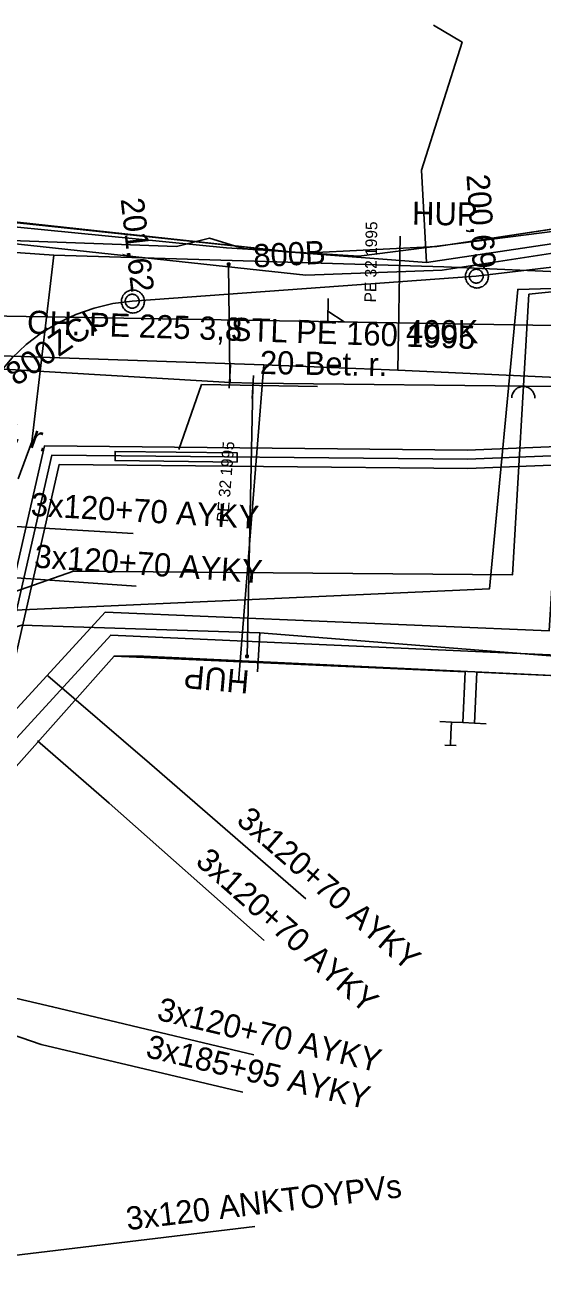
# Model space of a CAD drawing. Extents: x -746464 to -745690, y -1051581 to -1049993.
# Drawn here: x -746385.8 to -746363.4, y -1051067.7 to -1051013.4 of the extents above; entities that cross this region are included whole.
import ezdxf

# ---------------------------------------------------------------- set-up
doc = ezdxf.new("R2010")
doc.units = 0
for name, color, linetype in [('04_CETIN_NN', 7, 'Continuous'), ('04_CETIN_sdelovaci_podzem', 7, 'Continuous'), ('45_Eltodo_sdelovaci_kabel_ovladaci', 7, 'Continuous'), ('48_Prazs_plynarenska_STL', 7, 'Continuous'), ('48_Prazs_plynarenska_STL_chranicka', 7, 'Continuous'), ('48_Prazs_plynarenska_STL_popisy', 7, 'Continuous'), ('51_PVaK_kanal_destova_overena poloha', 7, 'Continuous'), ('51_PVaK_kanal_jednotna_overena poloha_rad', 7, 'Continuous'), ('51_PVaK_kanal_objekty', 7, 'Continuous'), ('51_PVaK_kanal_popisy', 7, 'Continuous'), ('51_PVaK_vodovod_chranicky_objekty', 7, 'Continuous'), ('51_PVaK_vodovod_overena poloha_pripojka', 7, 'Continuous'), ('51_PVaK_vodovod_overena poloha_rad', 7, 'Continuous'), ('51_PVaK_vodovod_zruseno_overena poloha', 7, 'Continuous'), ('55_PREdi_chranicky', 7, 'Continuous'), ('55_PREdi_NN', 7, 'Continuous'), ('55_PREdi_NN_popisy', 7, 'Continuous'), ('55_PREdi_NN_pripojovaci_misto', 7, 'Continuous'), ('55_PREdi_stavby_popisy', 7, 'Continuous'), ('55_PREdi_VN', 7, 'Continuous'), ('55_PREdi_VN_popisy', 7, 'Continuous'), ('55_PREdi_ZRUSENE_elektro', 7, 'Continuous')]:
    doc.layers.add(name, color=color, linetype=linetype)

msp = doc.modelspace()

# ---------------------------------------------------------------- linework, layer by layer
at = {"layer": '04_CETIN_NN'}
for points in [[(-746368.44, -1051023.67), (-746352.92, -1051021.36), (-746341.51, -1051018.41)], [(-746389.95, -1051022.59), (-746379.23, -1051022.98), (-746377.8, -1051022.62), (-746376.35, -1051023.07), (-746368.44, -1051023.67)]]:
    msp.add_lwpolyline(points, dxfattribs=at)
at = {"layer": '04_CETIN_sdelovaci_podzem'}
for points in [[(-746368.44, -1051023.67), (-746368.65, -1051019.68), (-746366.9, -1051014.16), (-746368.14, -1051013.43)], [(-746368.44, -1051023.67), (-746352.92, -1051021.36), (-746341.51, -1051018.41)], [(-746384.52, -1051023.36), (-746404.87, -1051021.93), (-746406.19, -1051021.95), (-746411.69, -1051022), (-746412.67, -1051021.99), (-746422.41, -1051022.74), (-746428.03, -1051023.83), (-746434.88, -1051025.34)], [(-746389.95, -1051022.59), (-746379.23, -1051022.98), (-746377.8, -1051022.62), (-746376.35, -1051023.07), (-746368.44, -1051023.67)], [(-746384.52, -1051023.36), (-746385.48, -1051031.41), (-746386.06, -1051033)], [(-746384.52, -1051023.36), (-746385.48, -1051031.41)], [(-746359.8, -1051024.2), (-746367.69, -1051023.86), (-746384.52, -1051023.36)], [(-746396.11, -1051042.43), (-746385.91, -1051039.31), (-746375.63, -1051039.64)], [(-746375.63, -1051039.64), (-746375.73, -1051041.33)], [(-746375.63, -1051039.64), (-746361.82, -1051040.74), (-746361.07, -1051040.32)]]:
    msp.add_lwpolyline(points, dxfattribs=at)
at = {"layer": '45_Eltodo_sdelovaci_kabel_ovladaci'}
msp.add_lwpolyline([(-746458.107, -1051040.596), (-746452.238, -1051038.914), (-746452.533, -1051024.817), (-746441.647, -1051021.908), (-746427.884, -1051017.81), (-746425.007, -1051017.632), (-746423.494, -1051014.247), (-746406.379, -1051019.532), (-746393.969, -1051021.364), (-746377.076, -1051023.037), (-746371.357, -1051023.39), (-746350.592, -1051020.748), (-746343.378, -1051018.106), (-746337.043, -1051014.584), (-746330.796, -1051018.194), (-746332.907, -1051022.157), (-746327.98, -1051025.591), (-746302.693, -1051026.653), (-746280.345, -1051027.533), (-746279.938, -1051027.788)], dxfattribs=at)
at = {"layer": '48_Prazs_plynarenska_STL'}
for points in [[(-746369.67, -1051028.32), (-746369.568, -1051022.539)], [(-746411.209, -1051026.506), (-746405.94, -1051026.57), (-746387.64, -1051027.67), (-746375.46, -1051028.09), (-746369.67, -1051028.32), (-746356.58, -1051028.92), (-746343.01, -1051029.87)], [(-746375.46, -1051028.09), (-746376.549, -1051041.777)]]:
    msp.add_lwpolyline(points, dxfattribs=at)
at = {"layer": '48_Prazs_plynarenska_STL_chranicka'}
msp.add_lwpolyline([(-746387.639, -1051027.669), (-746383.841, -1051027.8)], dxfattribs=at)
at = {"layer": '51_PVaK_kanal_destova_overena poloha'}
for p, q in [((-746366.29, -1051024.26), (-746326.04, -1051019.44)), ((-746381.14, -1051025.34), (-746366.29, -1051024.26))]:
    msp.add_line(p, q, dxfattribs=at)
msp.add_lwpolyline([(-746388.08, -1051030.61), (-746387.756, -1051029.838), (-746387.352, -1051029.104), (-746386.875, -1051028.416), (-746386.328, -1051027.782), (-746385.717, -1051027.209), (-746385.05, -1051026.703), (-746384.334, -1051026.269), (-746383.577, -1051025.912), (-746382.786, -1051025.636), (-746381.971, -1051025.445), (-746381.14, -1051025.34)], dxfattribs=at)
at = {"layer": '51_PVaK_kanal_jednotna_overena poloha_rad'}
msp.add_lwpolyline([(-746388.25, -1051025.95), (-746340.31, -1051026.772), (-746337.51, -1051026.82)], dxfattribs=at)
at = {"layer": '51_PVaK_kanal_objekty'}
for points in [[(-746365.76, -1051024.27), (-746365.77, -1051024.22), (-746365.77, -1051024.17), (-746365.79, -1051024.12), (-746365.81, -1051024.07), (-746365.83, -1051024.02), (-746365.86, -1051023.98), (-746365.89, -1051023.94), (-746365.93, -1051023.9), (-746365.97, -1051023.87), (-746366.01, -1051023.84), (-746366.06, -1051023.82), (-746366.11, -1051023.8), (-746366.16, -1051023.78), (-746366.21, -1051023.78), (-746366.26, -1051023.77), (-746366.31, -1051023.78), (-746366.36, -1051023.78), (-746366.41, -1051023.8), (-746366.46, -1051023.82), (-746366.51, -1051023.84), (-746366.55, -1051023.87), (-746366.59, -1051023.9), (-746366.63, -1051023.94), (-746366.66, -1051023.98), (-746366.69, -1051024.02), (-746366.71, -1051024.07), (-746366.73, -1051024.12), (-746366.75, -1051024.17), (-746366.75, -1051024.22), (-746366.76, -1051024.27), (-746366.75, -1051024.32), (-746366.75, -1051024.37), (-746366.73, -1051024.42), (-746366.71, -1051024.47), (-746366.69, -1051024.52), (-746366.66, -1051024.56), (-746366.63, -1051024.6), (-746366.59, -1051024.64), (-746366.55, -1051024.67), (-746366.51, -1051024.7), (-746366.46, -1051024.72), (-746366.41, -1051024.74), (-746366.36, -1051024.76), (-746366.31, -1051024.76), (-746366.26, -1051024.77), (-746366.21, -1051024.76), (-746366.16, -1051024.76), (-746366.11, -1051024.74), (-746366.06, -1051024.72), (-746366.01, -1051024.7), (-746365.97, -1051024.67), (-746365.93, -1051024.64), (-746365.89, -1051024.6), (-746365.86, -1051024.56), (-746365.83, -1051024.52), (-746365.81, -1051024.47), (-746365.79, -1051024.42), (-746365.77, -1051024.37), (-746365.77, -1051024.32), (-746365.76, -1051024.27)], [(-746365.99, -1051024.26), (-746365.99, -1051024.23), (-746365.996, -1051024.2), (-746366.002, -1051024.17), (-746366.014, -1051024.14), (-746366.032, -1051024.11), (-746366.05, -1051024.086), (-746366.068, -1051024.062), (-746366.092, -1051024.038), (-746366.116, -1051024.02), (-746366.14, -1051024.002), (-746366.17, -1051023.984), (-746366.2, -1051023.972), (-746366.23, -1051023.966), (-746366.26, -1051023.96), (-746366.29, -1051023.96), (-746366.32, -1051023.96), (-746366.35, -1051023.966), (-746366.38, -1051023.972), (-746366.41, -1051023.984), (-746366.44, -1051024.002), (-746366.464, -1051024.02), (-746366.488, -1051024.038), (-746366.512, -1051024.062), (-746366.53, -1051024.086), (-746366.548, -1051024.11), (-746366.566, -1051024.14), (-746366.578, -1051024.17), (-746366.584, -1051024.2), (-746366.59, -1051024.23), (-746366.59, -1051024.26), (-746366.59, -1051024.29), (-746366.584, -1051024.32), (-746366.578, -1051024.35), (-746366.566, -1051024.38), (-746366.548, -1051024.41), (-746366.53, -1051024.434), (-746366.512, -1051024.458), (-746366.488, -1051024.482), (-746366.464, -1051024.5), (-746366.44, -1051024.518), (-746366.41, -1051024.536), (-746366.38, -1051024.548), (-746366.35, -1051024.554), (-746366.32, -1051024.56), (-746366.29, -1051024.56), (-746366.26, -1051024.56), (-746366.23, -1051024.554), (-746366.2, -1051024.548), (-746366.17, -1051024.536), (-746366.14, -1051024.518), (-746366.116, -1051024.5), (-746366.092, -1051024.482), (-746366.068, -1051024.458), (-746366.05, -1051024.434), (-746366.032, -1051024.41), (-746366.014, -1051024.38), (-746366.002, -1051024.35), (-746365.996, -1051024.32), (-746365.99, -1051024.29), (-746365.99, -1051024.26)], [(-746380.61, -1051025.35), (-746380.62, -1051025.3), (-746380.62, -1051025.25), (-746380.64, -1051025.2), (-746380.66, -1051025.15), (-746380.68, -1051025.1), (-746380.71, -1051025.06), (-746380.74, -1051025.02), (-746380.78, -1051024.98), (-746380.82, -1051024.95), (-746380.86, -1051024.92), (-746380.91, -1051024.9), (-746380.96, -1051024.88), (-746381.01, -1051024.86), (-746381.06, -1051024.86), (-746381.11, -1051024.85), (-746381.16, -1051024.86), (-746381.21, -1051024.86), (-746381.26, -1051024.88), (-746381.31, -1051024.9), (-746381.36, -1051024.92), (-746381.4, -1051024.95), (-746381.44, -1051024.98), (-746381.48, -1051025.02), (-746381.51, -1051025.06), (-746381.54, -1051025.1), (-746381.56, -1051025.15), (-746381.58, -1051025.2), (-746381.6, -1051025.25), (-746381.6, -1051025.3), (-746381.61, -1051025.35), (-746381.6, -1051025.4), (-746381.6, -1051025.45), (-746381.58, -1051025.5), (-746381.56, -1051025.55), (-746381.54, -1051025.6), (-746381.51, -1051025.64), (-746381.48, -1051025.68), (-746381.44, -1051025.72), (-746381.4, -1051025.75), (-746381.36, -1051025.78), (-746381.31, -1051025.8), (-746381.26, -1051025.82), (-746381.21, -1051025.84), (-746381.16, -1051025.84), (-746381.11, -1051025.85), (-746381.06, -1051025.84), (-746381.01, -1051025.84), (-746380.96, -1051025.82), (-746380.91, -1051025.8), (-746380.86, -1051025.78), (-746380.82, -1051025.75), (-746380.78, -1051025.72), (-746380.74, -1051025.68), (-746380.71, -1051025.64), (-746380.68, -1051025.6), (-746380.66, -1051025.55), (-746380.64, -1051025.5), (-746380.62, -1051025.45), (-746380.62, -1051025.4), (-746380.61, -1051025.35)], [(-746380.84, -1051025.34), (-746380.84, -1051025.31), (-746380.846, -1051025.28), (-746380.852, -1051025.25), (-746380.864, -1051025.22), (-746380.882, -1051025.19), (-746380.9, -1051025.166), (-746380.918, -1051025.142), (-746380.942, -1051025.118), (-746380.966, -1051025.1), (-746380.99, -1051025.082), (-746381.02, -1051025.064), (-746381.05, -1051025.052), (-746381.08, -1051025.046), (-746381.11, -1051025.04), (-746381.14, -1051025.04), (-746381.17, -1051025.04), (-746381.2, -1051025.046), (-746381.23, -1051025.052), (-746381.26, -1051025.064), (-746381.29, -1051025.082), (-746381.314, -1051025.1), (-746381.338, -1051025.118), (-746381.362, -1051025.142), (-746381.38, -1051025.166), (-746381.398, -1051025.19), (-746381.416, -1051025.22), (-746381.428, -1051025.25), (-746381.434, -1051025.28), (-746381.44, -1051025.31), (-746381.44, -1051025.34), (-746381.44, -1051025.37), (-746381.434, -1051025.4), (-746381.428, -1051025.43), (-746381.416, -1051025.46), (-746381.398, -1051025.49), (-746381.38, -1051025.514), (-746381.362, -1051025.538), (-746381.338, -1051025.562), (-746381.314, -1051025.58), (-746381.29, -1051025.598), (-746381.26, -1051025.616), (-746381.23, -1051025.628), (-746381.2, -1051025.634), (-746381.17, -1051025.64), (-746381.14, -1051025.64), (-746381.11, -1051025.64), (-746381.08, -1051025.634), (-746381.05, -1051025.628), (-746381.02, -1051025.616), (-746380.99, -1051025.598), (-746380.966, -1051025.58), (-746380.942, -1051025.562), (-746380.918, -1051025.538), (-746380.9, -1051025.514), (-746380.882, -1051025.49), (-746380.864, -1051025.46), (-746380.852, -1051025.43), (-746380.846, -1051025.4), (-746380.84, -1051025.37), (-746380.84, -1051025.34)], [(-746372.686, -1051025.229), (-746372.703, -1051026.217), (-746371.998, -1051026.229), (-746372.695, -1051025.771)]]:
    msp.add_lwpolyline(points, dxfattribs=at)
at = {"layer": '51_PVaK_vodovod_chranicky_objekty'}
for p, q in [((-746377.03, -1051023.702), (-746377.01, -1051023.701)), ((-746377.03, -1051023.702), (-746376.928, -1051023.8)), ((-746377.03, -1051023.702), (-746377.029, -1051023.722)), ((-746377.028, -1051023.802), (-746377.029, -1051023.782)), ((-746376.93, -1051023.7), (-746377.028, -1051023.802)), ((-746377.028, -1051023.802), (-746377.008, -1051023.801)), ((-746376.93, -1051023.7), (-746376.95, -1051023.701)), ((-746376.928, -1051023.8), (-746376.948, -1051023.801)), ((-746376.93, -1051023.7), (-746376.929, -1051023.72)), ((-746376.928, -1051023.8), (-746376.929, -1051023.78)), ((-746376.951, -1051029.09), (-746376.894, -1051028.09)), ((-746375.961, -1051029.54), (-746375.904, -1051028.54)), ((-746376.232, -1051040.708), (-746376.13, -1051040.61)), ((-746376.232, -1051040.708), (-746376.232, -1051040.688)), ((-746376.132, -1051040.71), (-746376.23, -1051040.608)), ((-746376.23, -1051040.608), (-746376.23, -1051040.628)), ((-746376.23, -1051040.608), (-746376.21, -1051040.608)), ((-746376.13, -1051040.61), (-746376.15, -1051040.61)), ((-746376.132, -1051040.71), (-746376.132, -1051040.69)), ((-746376.13, -1051040.61), (-746376.13, -1051040.63)), ((-746376.232, -1051040.708), (-746376.212, -1051040.708)), ((-746376.132, -1051040.71), (-746376.152, -1051040.71))]:
    msp.add_line(p, q, dxfattribs=at)
for points in [[(-746376.978, -1051023.801), (-746376.973, -1051023.801), (-746376.968, -1051023.8), (-746376.963, -1051023.799), (-746376.958, -1051023.797), (-746376.953, -1051023.794), (-746376.949, -1051023.791), (-746376.946, -1051023.788), (-746376.942, -1051023.784), (-746376.939, -1051023.779), (-746376.936, -1051023.775), (-746376.933, -1051023.77), (-746376.931, -1051023.765), (-746376.93, -1051023.76), (-746376.929, -1051023.755), (-746376.929, -1051023.75), (-746376.929, -1051023.745), (-746376.93, -1051023.74), (-746376.931, -1051023.735), (-746376.933, -1051023.73), (-746376.936, -1051023.725), (-746376.939, -1051023.721), (-746376.942, -1051023.718), (-746376.946, -1051023.714), (-746376.95, -1051023.711), (-746376.955, -1051023.708), (-746376.96, -1051023.705), (-746376.965, -1051023.703), (-746376.97, -1051023.702), (-746376.975, -1051023.701), (-746376.98, -1051023.701), (-746376.985, -1051023.701), (-746376.99, -1051023.702), (-746376.995, -1051023.703), (-746377, -1051023.705), (-746377.005, -1051023.708), (-746377.008, -1051023.711), (-746377.012, -1051023.714), (-746377.016, -1051023.718), (-746377.019, -1051023.722), (-746377.022, -1051023.727), (-746377.025, -1051023.732), (-746377.027, -1051023.737), (-746377.028, -1051023.742), (-746377.029, -1051023.747), (-746377.029, -1051023.752), (-746377.029, -1051023.757), (-746377.028, -1051023.762), (-746377.027, -1051023.767), (-746377.025, -1051023.772), (-746377.022, -1051023.777), (-746377.019, -1051023.78), (-746377.016, -1051023.784), (-746377.012, -1051023.788), (-746377.007, -1051023.791), (-746377.003, -1051023.794), (-746376.998, -1051023.797), (-746376.993, -1051023.799), (-746376.988, -1051023.8), (-746376.983, -1051023.801), (-746376.978, -1051023.801)], [(-746363.759, -1051029.518), (-746363.768, -1051029.468), (-746363.768, -1051029.418), (-746363.787, -1051029.368), (-746363.806, -1051029.318), (-746363.826, -1051029.268), (-746363.855, -1051029.227), (-746363.885, -1051029.187), (-746363.924, -1051029.146), (-746363.964, -1051029.116), (-746364.004, -1051029.086), (-746364.053, -1051029.065), (-746364.103, -1051029.044), (-746364.153, -1051029.024), (-746364.203, -1051029.023), (-746364.253, -1051029.013), (-746364.303, -1051029.022), (-746364.353, -1051029.022), (-746364.403, -1051029.041), (-746364.453, -1051029.06), (-746364.504, -1051029.08), (-746364.544, -1051029.109), (-746364.584, -1051029.139), (-746364.625, -1051029.178), (-746364.655, -1051029.218), (-746364.686, -1051029.258), (-746364.706, -1051029.308), (-746364.727, -1051029.357), (-746364.748, -1051029.407), (-746364.748, -1051029.457), (-746364.759, -1051029.507)], [(-746376.18, -1051040.609), (-746376.185, -1051040.609), (-746376.19, -1051040.61), (-746376.195, -1051040.611), (-746376.2, -1051040.613), (-746376.205, -1051040.615), (-746376.209, -1051040.618), (-746376.213, -1051040.621), (-746376.217, -1051040.625), (-746376.22, -1051040.629), (-746376.223, -1051040.633), (-746376.227, -1051040.638), (-746376.229, -1051040.643), (-746376.23, -1051040.648), (-746376.231, -1051040.653), (-746376.231, -1051040.658), (-746376.231, -1051040.663), (-746376.23, -1051040.668), (-746376.229, -1051040.673), (-746376.227, -1051040.678), (-746376.225, -1051040.683), (-746376.222, -1051040.687), (-746376.219, -1051040.691), (-746376.215, -1051040.695), (-746376.211, -1051040.698), (-746376.207, -1051040.701), (-746376.202, -1051040.705), (-746376.197, -1051040.707), (-746376.192, -1051040.708), (-746376.187, -1051040.709), (-746376.182, -1051040.709), (-746376.177, -1051040.709), (-746376.172, -1051040.708), (-746376.167, -1051040.707), (-746376.162, -1051040.705), (-746376.157, -1051040.703), (-746376.153, -1051040.7), (-746376.149, -1051040.697), (-746376.145, -1051040.693), (-746376.142, -1051040.689), (-746376.139, -1051040.685), (-746376.135, -1051040.68), (-746376.133, -1051040.675), (-746376.132, -1051040.67), (-746376.131, -1051040.665), (-746376.131, -1051040.66), (-746376.131, -1051040.655), (-746376.132, -1051040.65), (-746376.133, -1051040.645), (-746376.135, -1051040.64), (-746376.137, -1051040.635), (-746376.14, -1051040.631), (-746376.143, -1051040.627), (-746376.147, -1051040.623), (-746376.151, -1051040.62), (-746376.155, -1051040.617), (-746376.16, -1051040.613), (-746376.165, -1051040.611), (-746376.17, -1051040.61), (-746376.175, -1051040.609), (-746376.18, -1051040.609)]]:
    msp.add_lwpolyline(points, dxfattribs=at)
at = {"layer": '51_PVaK_vodovod_overena poloha_pripojka'}
for p, q in [((-746376.92, -1051028.55), (-746376.98, -1051023.75)), ((-746376.91, -1051028.85), (-746376.92, -1051028.55)), ((-746375.93, -1051029), (-746376.18, -1051040.66)), ((-746375.92, -1051028.87), (-746375.93, -1051029))]:
    msp.add_line(p, q, dxfattribs=at)
at = {"layer": '51_PVaK_vodovod_overena poloha_rad'}
for points in [[(-746388.07, -1051038.69), (-746387.45, -1051038.37), (-746387.14, -1051038.19), (-746383.68, -1051036.98), (-746364.73, -1051037.15), (-746364.02, -1051025.04), (-746317.41, -1051020.29), (-746317.31, -1051019.61), (-746316.75, -1051015.31)], [(-746309.67, -1051031.81), (-746316.12, -1051031.79), (-746337.67, -1051030.59), (-746343.17, -1051030.42), (-746362.87, -1051029.02), (-746375.92, -1051028.87), (-746376.91, -1051028.85), (-746393.26, -1051027.88)]]:
    msp.add_lwpolyline(points, dxfattribs=at)
at = {"layer": '51_PVaK_vodovod_zruseno_overena poloha'}
msp.add_lwpolyline([(-746316.404, -1051018.82), (-746316.79, -1051023.43), (-746364.5, -1051024.83), (-746365.72, -1051037.75), (-746388.47, -1051038.77)], dxfattribs=at)
at = {"layer": '55_PREdi_chranicky'}
msp.add_lwpolyline([(-746376.615, -1051032.282), (-746381.883, -1051032.218), (-746381.877, -1051031.818), (-746376.61, -1051031.882), (-746376.615, -1051032.282)], close=True, dxfattribs=at)
at = {"layer": '55_PREdi_NN'}
for points in [[(-746328.24, -1051013.684), (-746340.853, -1051017.038), (-746342.979, -1051017.603), (-746351.074, -1051020.516), (-746363.112, -1051022.249), (-746367.995, -1051022.985), (-746373.78, -1051023.267), (-746393.79, -1051021.091), (-746394.655, -1051020.827)], [(-746389.66, -1051017.496), (-746390.447, -1051021.495), (-746373.78, -1051023.267), (-746367.995, -1051022.985), (-746351.907, -1051020.543), (-746341.029, -1051016.873)], [(-746340.582, -1051017.778), (-746351.673, -1051021.52), (-746367.763, -1051024.007), (-746373.65, -1051024.219), (-746390.461, -1051022.407), (-746390.697, -1051023.631), (-746401.057, -1051021.324), (-746404.212, -1051030.74), (-746394.58, -1051035.412), (-746396.15, -1051056.033), (-746396.33, -1051057.725)], [(-746391.185, -1051051.583), (-746390.216, -1051047.371), (-746382.305, -1051038.755), (-746363.137, -1051039.555), (-746362.619, -1051031.221), (-746341.851, -1051031.762), (-746309.546, -1051033.692), (-746300.786, -1051027.36), (-746317.039, -1051026.572)], [(-746280.37, -1051027.926), (-746299.562, -1051027.525), (-746308.133, -1051033.975), (-746308.18, -1051034.869), (-746341.992, -1051032.798), (-746361.536, -1051032.304), (-746362.148, -1051040.637), (-746382.069, -1051039.743), (-746389.266, -1051047.593), (-746391.3, -1051056.458), (-746392.161, -1051056.537)], [(-746397.123, -1051057.847), (-746394.504, -1051057.639), (-746391.092, -1051057.403), (-746390.622, -1051057.408), (-746389.613, -1051053.045), (-746388.451, -1051047.993), (-746381.925, -1051040.653), (-746380.653, -1051040.656), (-746361.19, -1051041.571)], [(-746393.511, -1051059.809), (-746393.253, -1051057.453), (-746390.622, -1051057.408), (-746388.451, -1051047.993), (-746381.925, -1051040.653), (-746366.769, -1051041.324), (-746366.865, -1051043.522)], [(-746366.365, -1051043.544), (-746366.269, -1051041.346), (-746361.19, -1051041.571), (-746349.829, -1051049.813), (-746349.381, -1051050.147)], [(-746365.866, -1051043.566), (-746366.365, -1051043.544), (-746366.865, -1051043.522), (-746367.364, -1051043.5), (-746367.864, -1051043.478)], [(-746367.364, -1051043.5), (-746367.386, -1051044)]]:
    msp.add_lwpolyline(points, dxfattribs=at)
at = {"layer": '55_PREdi_NN_popisy'}
for points in [[(-746394.631, -1051036.006), (-746390.027, -1051034.835), (-746381.106, -1051035.355)], [(-746397.746, -1051038.064), (-746389.881, -1051037.018), (-746380.967, -1051037.638)], [(-746384.781, -1051041.505), (-746380.394, -1051045.269), (-746373.647, -1051051.128)], [(-746385.23, -1051044.31), (-746382.136, -1051047.002), (-746375.443, -1051052.923)], [(-746390.812, -1051054.33), (-746384.581, -1051055.78), (-746375.889, -1051057.853)], [(-746391.851, -1051055.081), (-746385.067, -1051057.401), (-746376.37, -1051059.456)]]:
    msp.add_lwpolyline(points, dxfattribs=at)
at = {"layer": '55_PREdi_NN_pripojovaci_misto'}
for p, q in [((-746367.653, -1051044.491), (-746367.154, -1051044.508)), ((-746367.386, -1051044), (-746367.403, -1051044.5))]:
    msp.add_line(p, q, dxfattribs=at)
at = {"layer": '55_PREdi_stavby_popisy'}
msp.add_lwpolyline([(-746379.129, -1051031.742), (-746378.149, -1051028.936), (-746373.14, -1051029.021)], dxfattribs=at)
at = {"layer": '55_PREdi_VN'}
for points in [[(-746287.073, -1051027.37), (-746298.364, -1051026.818), (-746307.279, -1051033.065), (-746324.041, -1051031.578), (-746329.242, -1051031.86), (-746350.796, -1051031.518), (-746366.665, -1051032.16), (-746384.616, -1051031.987), (-746387.613, -1051045.146), (-746389.289, -1051050.68), (-746391.174, -1051055.991), (-746397.017, -1051056.857), (-746397.448, -1051055.909), (-746397.565, -1051055.025), (-746397.231, -1051051.998)], [(-746388.906, -1051050.796), (-746387.226, -1051045.249), (-746384.298, -1051032.39), (-746366.659, -1051032.56), (-746350.78, -1051031.918), (-746329.153, -1051032.19), (-746324.06, -1051031.978), (-746307.161, -1051033.471), (-746298.245, -1051027.223), (-746290.453, -1051027.606)], [(-746391.086, -1051056.19), (-746389.289, -1051050.68), (-746387.613, -1051045.146), (-746384.616, -1051031.987), (-746366.665, -1051032.16), (-746350.796, -1051031.518), (-746329.228, -1051031.663)]]:
    msp.add_lwpolyline(points, dxfattribs=at)
at = {"layer": '55_PREdi_VN_popisy'}
msp.add_lwpolyline([(-746393.547, -1051067.428), (-746386.726, -1051066.572), (-746375.846, -1051065.263)], dxfattribs=at)
at = {"layer": '55_PREdi_ZRUSENE_elektro'}
msp.add_lwpolyline([(-746278.152, -1051020.538), (-746272.98, -1051020.897), (-746273.167, -1051027.65), (-746328.844, -1051024.925), (-746329.266, -1051031.449), (-746350.812, -1051031.118), (-746366.671, -1051031.76), (-746384.934, -1051031.584), (-746388, -1051045.043), (-746389.672, -1051050.564), (-746391.617, -1051056.146), (-746391.114, -1051057.599), (-746392.877, -1051068.295), (-746395.244, -1051075.498)], dxfattribs=at)

# ---------------------------------------------------------------- texts
at = {"layer": '48_Prazs_plynarenska_STL_popisy'}
for s, height, rotation, p in [('HUP', 1, 359, (-746369.068, -1051022.039)), ('PE 32 1995', 0.5, 88.9892, (-746370.619, -1051025.397)), ('CH. PE 225 3,8', 1, 358.0245, (-746385.696, -1051026.735)), ('STL PE 160 1995', 1, 358.0251, (-746376.897, -1051027.04)), ('PE 32 1995', 0.5, 85.4509, (-746377.004, -1051034.889)), ('HUP', 1, 175, (-746376.049, -1051041.277))]:
    msp.add_text(s, height=height, rotation=rotation, dxfattribs=at).set_placement(p)
at = {"layer": '51_PVaK_kanal_popisy'}
for s, rotation, p in [('200,69', 274.0057, (-746366.715, -1051019.886)), ('201,62', 276.53, (-746381.644, -1051020.932)), ('800B', 3.1597, (-746375.889, -1051023.889)), ('800ZCI', 34.7334, (-746386.146, -1051029.027)), ('400K', 0.0168, (-746369.323, -1051027.156))]:
    msp.add_text(s, height=1, rotation=rotation, dxfattribs=at).set_placement(p)
at = {"layer": '55_PREdi_NN_popisy'}
for s, rotation, p in [('3x120+70 AYKY', 356.6658, (-746385.537, -1051034.596)), ('3x120+70 AYKY', 356.0259, (-746385.389, -1051036.829)), ('3x120+70 AYKY', 319.0283, (-746376.693, -1051047.82)), ('3x120+70 AYKY', 318.4982, (-746378.458, -1051049.588)), ('3x120+70 AYKY', 346.5864, (-746380.119, -1051056.331)), ('3x185+95 AYKY', 346.7043, (-746380.603, -1051057.942))]:
    msp.add_text(s, height=1, rotation=rotation, dxfattribs=at).set_placement(p)
at = {"layer": '55_PREdi_stavby_popisy'}
for s, rotation, p in [('20-Bet. r.', 359.0336, (-746375.636, -1051028.479)), ('2x160-8mBet. r.', 340.9004, (-746393.846, -1051028.768))]:
    msp.add_text(s, height=1, rotation=rotation, dxfattribs=at).set_placement(p)
at = {"layer": '55_PREdi_VN_popisy'}
msp.add_text('3x120 ANKTOYPVs', height=1, rotation=6.8632, dxfattribs=at).set_placement((-746381.346, -1051065.422))

doc.saveas('drawing.dxf')
